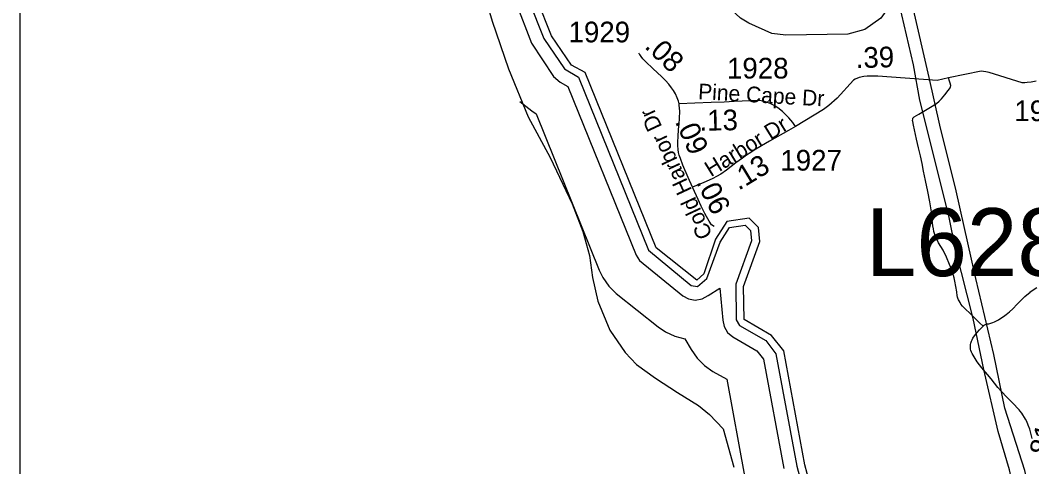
# Model space of a CAD drawing. Extents: x 1383679 to 1536984, y 460658 to 651027.
# Drawn here: x 1396052 to 1402163, y 552011 to 554708 of the extents above; entities that cross this region are included whole.
import ezdxf

# ---------------------------------------------------------------- set-up
doc = ezdxf.new("R2010")
doc.units = 0
for name, color, linetype in [('Exist Boundary Political CountyLine', 7, 'Continuous'), ('Exist Hydrographic Bay Label', 7, 'Continuous'), ('Exist Hydrographic Buffer Line', 7, 'Continuous'), ('Exist Hydrographic Lake Shore', 7, 'Continuous'), ('Exist Road Non-System Type 51', 7, 'Continuous'), ('Exist Road Primary Interstate Structure Cantilever Sign Number Label', 7, 'Continuous'), ('Exist Road Secondary Mileage Hundredths English Label', 7, 'Continuous'), ('Exist Road Secondary Type 51 Attributed', 7, 'Continuous'), ('Exist Road Secondary Type 51 Label', 7, 'Continuous'), ('Exist Road Secondary Type 51 Number Label', 7, 'Continuous'), ('Exist Utilities Electrical Transmission Line', 7, 'Continuous'), ('Map Preparation Inset Cut Line', 7, 'Continuous')]:
    doc.layers.add(name, color=color, linetype=linetype)

msp = doc.modelspace()

# ---------------------------------------------------------------- linework, layer by layer
at = {"layer": 'Exist Boundary Political CountyLine'}
msp.add_lwpolyline([(1398836.2, 554926.4), (1398903.5, 554702.9), (1399001.5, 554414.6), (1399119.6, 554124.1), (1399252.7, 553879.1), (1399386.9, 553598.3), (1399451.4, 553430.9), (1399490.5, 553286), (1399509.6, 553153.6), (1399540.7, 553010.7), (1399613, 552835.2), (1399706.4, 552701.2), (1399775, 552627.8), (1399889.1, 552545.3), (1400021.5, 552458.6), (1400150, 552381.7), (1400214.9, 552326.4), (1400299, 552240.7), (1400363.2, 552009.5)], dxfattribs=at)
at = {"layer": 'Exist Hydrographic Bay Label'}
for points in [[(1399892.8, 553333.8), (1399464.7, 554392.8), (1399381.8, 554437.1), (1399260.7, 554613.5), (1399173.7, 554831.9)], [(1400875.8, 551708.9), (1400790.8, 552022.4)]]:
    msp.add_lwpolyline(points, dxfattribs=at)
at = {"layer": 'Exist Hydrographic Buffer Line'}
for points in [[(1399046, 554814.4), (1399140.3, 554568.6), (1399273.9, 554368.6), (1399312.8, 554332.6), (1399360.8, 554306.9), (1399772.6, 553288.3), (1399791.8, 553256.1), (1400055.1, 553044), (1400088.8, 553025.2), (1400129.8, 553017.9), (1400170.8, 553025.2), (1400206.9, 553046), (1400278.2, 553090.4), (1400296.8, 552896.6), (1400304, 552858), (1400324.8, 552821.9), (1400356.8, 552795.1), (1400501.6, 552711.6), (1400542.1, 552659.8), (1400663.8, 552000.1)], [(1399125.2, 554825.7), (1399214.6, 554598.2), (1399339.8, 554413.9), (1399424.1, 554363.8), (1399846.7, 553318.3), (1400104.9, 553106.6), (1400143.4, 553100.4), (1400198.9, 553147), (1400280.1, 553367.5), (1400335.7, 553455.2), (1400431.8, 553469.7), (1400464.1, 553437.4), (1400469.2, 553375.2), (1400375.1, 553112.9), (1400376.8, 552898.2), (1400396.7, 552864.4), (1400555, 552773.1), (1400617.3, 552693.6), (1400742.5, 552014.6), (1400828.2, 551697.9)], [(1399069.1, 554217.8), (1399141.4, 554160.7), (1399168.8, 554141.6), (1399550.1, 553198.3), (1399572, 553153.3), (1399608, 553101.9), (1399652.4, 553057.5), (1399905.8, 552856), (1399949.7, 552826.2), (1400006.6, 552799.7), (1400067.2, 552783.4), (1400105, 552719.1), (1400140.9, 552667.7), (1400185.3, 552623.3), (1400236.7, 552587.3), (1400320.4, 552539.1), (1400427.8, 551956.5)]]:
    msp.add_lwpolyline(points, dxfattribs=at)
at = {"layer": 'Exist Hydrographic Lake Shore'}
msp.add_lwpolyline([(1400790.8, 552022.4), (1400663.8, 552711.1), (1400590.8, 552804.4), (1400425.7, 552899.6), (1400421.7, 553099.9), (1400518.8, 553370.4), (1400511.7, 553455.9), (1400454.7, 553512.9), (1400320.7, 553492.6), (1400252.7, 553385.6), (1400180.8, 553177), (1400138.7, 553138.5), (1399892.8, 553333.8)], dxfattribs=at)
at = {"layer": 'Exist Road Non-System Type 51'}
for points in [[(1401314.6, 554810.9), (1401250.5, 554721), (1401154.3, 554651.9), (1401051, 554624.2), (1400676.9, 554617.3), (1400591.4, 554627.7), (1400452.5, 554689.9), (1400402.6, 554721), (1400349.2, 554769.4)], [(1401868, 552860), (1401846.7, 552880.1), (1401821.4, 552905.4), (1401798.9, 552927.5), (1401753.1, 552972.4), (1401744.5, 552981.5), (1401734.6, 552993.9), (1401729.1, 553003.2), (1401723.2, 553013.9), (1401720.8, 553019.4), (1401716.3, 553028.8), (1401713.9, 553035.9), (1401712.6, 553045.4), (1401710.4, 553066), (1401710.3, 553066.5), (1401698.7, 553131.4), (1401693.7, 553152.6), (1401683.8, 553185.7), (1401677.5, 553204.6), (1401666.4, 553231.8), (1401647.4, 553276.7), (1401626.7, 553318.3), (1401600, 553362.6), (1401590.2, 553381.1), (1401579.7, 553405.1), (1401575.1, 553418.8), (1401571.4, 553431.7), (1401568.6, 553447.1), (1401565.1, 553465.2), (1401562.7, 553486.5), (1401559.6, 553512.4), (1401556.5, 553550.3), (1401546.9, 553610.2), (1401535.1, 553673.9), (1401520.4, 553740.7), (1401508.8, 553795.9), (1401500.7, 553841.5), (1401490.5, 553888.8), (1401478, 553937.8), (1401466.7, 553989.4), (1401454.3, 554044.7), (1401447.6, 554074.1), (1401443.6, 554095.3), (1401442.6, 554102.8), (1401443.2, 554109.5), (1401444.4, 554115.6), (1401447.8, 554120.2), (1401452.7, 554124.4), (1401480, 554140.8), (1401550.7, 554182.6), (1401586.2, 554205.7), (1401603.7, 554219.4), (1401617.9, 554233.5), (1401638.2, 554256.2), (1401658.2, 554282.3), (1401665.8, 554293.7), (1401669.6, 554300), (1401671.6, 554303.3), (1401672.5, 554306.9), (1401672.9, 554311.7), (1401672.7, 554314.7), (1401672.1, 554318.1), (1401671, 554322.3), (1401665.9, 554340.1), (1401660.3, 554358.8)], [(1401868, 552860), (1401871.6, 552863.8), (1401877.5, 552868), (1401883.4, 552870.1), (1401896, 552873.5), (1401902.4, 552875.1), (1401915.3, 552878.5), (1401927.2, 552882.2), (1401936.4, 552886.4), (1401948.5, 552891.9), (1401960.7, 552898.8), (1401976.3, 552908.5), (1401991.3, 552918.2), (1402008.3, 552930.7), (1402027.1, 552947.1), (1402047.6, 552964), (1402075, 552993.1), (1402093.8, 553013), (1402121.3, 553039.7), (1402151.9, 553066), (1402152.6, 553066.6), (1402193.7, 553092.8)], [(1402165.8, 552181.9), (1402149.9, 552238.9), (1402141.4, 552263.2), (1402131.9, 552283.7), (1402124.7, 552297.8), (1402119.1, 552308), (1402108.9, 552324.3), (1402102.9, 552333.7), (1402091.8, 552347.4), (1402085.8, 552354.7), (1402075, 552366.7), (1402059, 552384.2), (1402007.6, 552435.2), (1401958.3, 552490.5), (1401916.8, 552542.2), (1401861, 552608.1), (1401833.4, 552644.5), (1401802.1, 552694.7), (1401798.1, 552703.9), (1401794.7, 552712.7), (1401792.1, 552720.4), (1401791.8, 552724), (1401791.6, 552727.9), (1401791.6, 552733.1), (1401792.2, 552741.6), (1401793.2, 552748.7), (1401794.5, 552756.8), (1401796.3, 552763.5), (1401798.3, 552770.2), (1401801.6, 552778), (1401807, 552786.7), (1401817.3, 552801.8), (1401832.1, 552822), (1401847.2, 552838), (1401868, 552860)]]:
    msp.add_lwpolyline(points, dxfattribs=at)
at = {"layer": 'Exist Road Secondary Type 51 Attributed'}
for points in [[(1400031.7, 554203.4), (1400028.3, 554219.8), (1400020.4, 554239.7), (1400009.8, 554262.5), (1399997.9, 554283.5), (1399985.9, 554300.3), (1399969.9, 554321.4), (1399950.2, 554343.8), (1399924.8, 554367.4), (1399876.1, 554413.2), (1399829.4, 554458), (1399813.5, 554475.3), (1399802.4, 554488.1), (1399794.3, 554499.7), (1399791.4, 554504.2), (1399788.5, 554509.5)], [(1402189.6, 554338.7), (1402159.7, 554333.1), (1402135.7, 554330.7), (1402119.7, 554329.5), (1402105.5, 554330.1), (1401905.4, 554391.2), (1401885.5, 554395.9), (1401857.3, 554400.1), (1401660.3, 554358.8), (1401590.1, 554344.1), (1401231.9, 554369.1), (1401186, 554370.1), (1401168, 554370.3), (1401149, 554368.2), (1401120, 554362.3), (1401094.7, 554351.1), (1401085.7, 554345.1), (1400986, 554236.6), (1400937.4, 554192.7), (1400904.5, 554167.7), (1400734.3, 554065.8)], [(1400113.8, 553699.6), (1400087.1, 553758.8), (1400055, 553831.7), (1400039.7, 553873.4), (1400032.7, 553892.7), (1400029.3, 553909.6), (1400025.9, 553927.8), (1400024, 553950.4), (1400024, 553973.3), (1400025.4, 554005.7), (1400029.3, 554046.9), (1400033.4, 554081.4), (1400035.4, 554114.7), (1400035.5, 554157.9), (1400033.4, 554195), (1400031.7, 554203.4)], [(1400734.3, 554065.8), (1400718.5, 554090.6), (1400695.7, 554118.2), (1400656.7, 554156.1), (1400628.4, 554178.8), (1400605.9, 554192.7), (1400586.1, 554203.6), (1400566.3, 554211.6), (1400548.3, 554217.2), (1400528.2, 554220.7), (1400504.8, 554222.8), (1400461.5, 554221.5), (1400364.7, 554216.3), (1400304.9, 554213.7), (1400226.2, 554210.4), (1400127.6, 554207.3), (1400031.7, 554203.4)], [(1400734.3, 554065.8), (1400692.5, 554042.4), (1400577.9, 553976.7), (1400530.1, 553948.3), (1400486.2, 553922.4), (1400465.2, 553909.4), (1400438.8, 553892.4), (1400414.3, 553875), (1400373.9, 553846.1), (1400317.6, 553802.2), (1400284.1, 553778.8), (1400257.5, 553762.9), (1400235.3, 553751.6), (1400213.6, 553740.8), (1400181.4, 553727), (1400113.8, 553699.6)], [(1400244, 553461.5), (1400228.6, 553472.7), (1400214, 553493.2), (1400196.8, 553522), (1400187, 553541.3), (1400166.2, 553584.2), (1400137.1, 553647.6), (1400113.8, 553699.6)]]:
    msp.add_lwpolyline(points, dxfattribs=at)
at = {"layer": 'Exist Utilities Electrical Transmission Line'}
for points in [[(1400804.7, 544136.4), (1400879.2, 544448.9), (1401113.2, 545506.6), (1401477.1, 547129.9), (1401963.1, 549328.7), (1402276.6, 550838.9), (1402027.9, 551992.1), (1401959.7, 552224.2), (1401873.4, 552598.2), (1401807.7, 552905.6), (1401702.4, 553326.2), (1401660.6, 553527.1), (1401486.9, 554224.9), (1401447.4, 554437.8), (1401377.5, 554739.6), (1401274.3, 555159.8), (1401232.3, 555362.8), (1401118.4, 555847.5), (1401048.7, 556153.1), (1400988.7, 556442.4), (1400907.8, 556784.2), (1400816.8, 557222.4), (1400796.7, 557310.9)], [(1400926, 544099.8), (1401079.8, 544763), (1401441.8, 546392.2), (1401805.9, 548121.5), (1402053.5, 549248.8), (1402404.8, 550844.3), (1402120.2, 551988.4), (1402000.6, 552365.5), (1401933.2, 552689), (1401824.6, 553147.4), (1401705.6, 553678.3), (1401607.8, 554074.4), (1401543.7, 554361.8), (1401442.9, 554798.3), (1401314.1, 555347.1), (1401198.1, 555829.7), (1401115.1, 556167.7), (1401045.1, 556461.3), (1401017.2, 556651.9), (1400924.5, 557108), (1400885, 557322.9)]]:
    msp.add_lwpolyline(points, dxfattribs=at)
at = {"layer": 'Map Preparation Inset Cut Line'}
msp.add_lwpolyline([(1458567.8, 520758.2), (1396051.8, 520758.2), (1396051.8, 564142.2), (1458567.8, 564142.2), (1458567.8, 520758.2)], dxfattribs=at)

# ---------------------------------------------------------------- texts
at = {"layer": 'Exist Road Primary Interstate Structure Cantilever Sign Number Label'}
msp.add_text('L628', height=410.1, dxfattribs=at).set_placement((1401160.7, 553162.3))
at = {"layer": 'Exist Road Secondary Mileage Hundredths English Label'}
for s, rotation, p in [('.08', 315.93618, (1399818.4, 554543.9)), ('.39', 1.37167, (1401100.4, 554418.5)), ('.13', 0.94491, (1400156.1, 554040)), ('.09', 293.93006, (1400005.5, 554096)), ('.13', 31.28394, (1400391.7, 553676.9)), ('.06', 296.69452, (1400132.1, 553729.8)), ('.81', 75.25469, (1402253.9, 552023.1))]:
    msp.add_text(s, height=125, rotation=rotation, dxfattribs=at).set_placement(p)
at = {"layer": 'Exist Road Secondary Type 51 Label'}
for s, rotation, p in [('Pine Cape Dr', 356.70147, (1400145.2, 554231)), ('Cold Harbor Dr', 115.05359, (1400236.5, 553412)), ('Harbor Dr', 31.69911, (1400224.1, 553758.8))]:
    msp.add_text(s, height=95, rotation=rotation, dxfattribs=at).set_placement(p)
at = {"layer": 'Exist Road Secondary Type 51 Number Label'}
for s, p in [('1929', (1399364.1, 554573.9)), ('1928', (1400321.4, 554355.6)), ('1927', (1402057.4, 554098.1)), ('1927', (1400643.9, 553799.6))]:
    msp.add_text(s, height=125, dxfattribs=at).set_placement(p)

doc.saveas('drawing.dxf')
